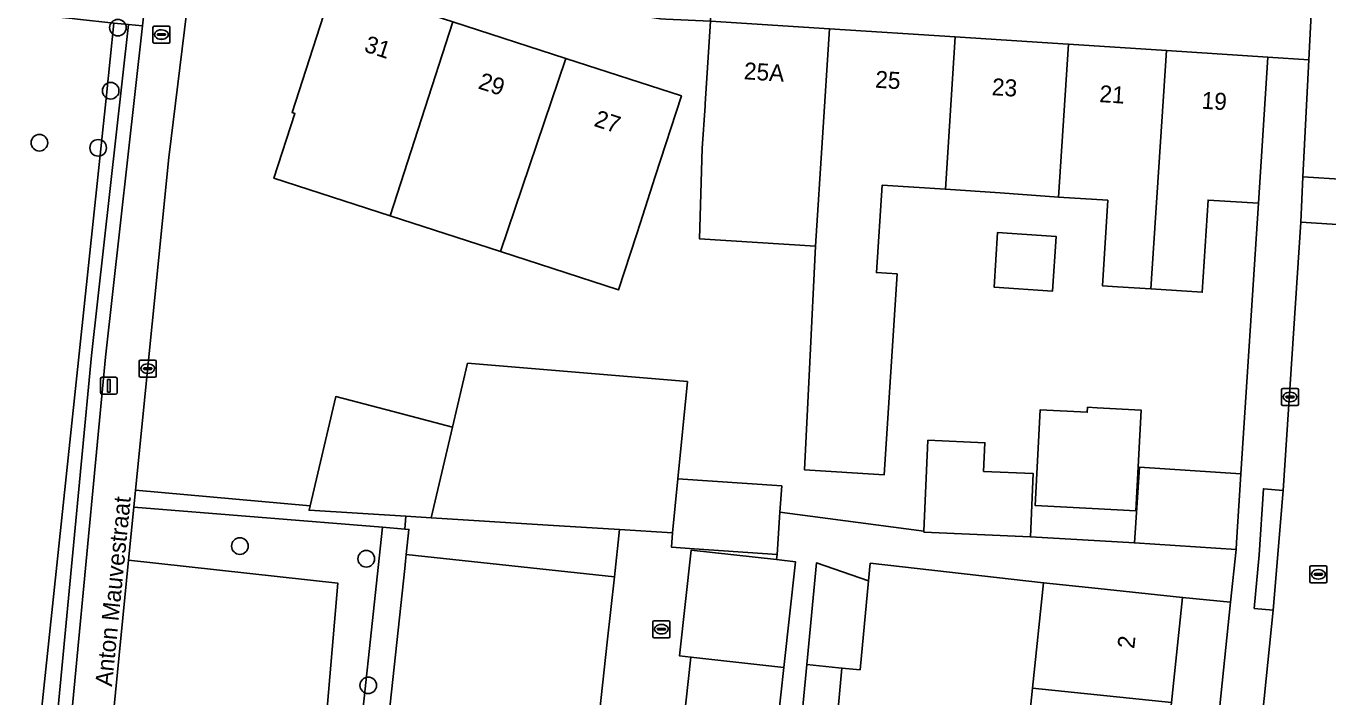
# Model space of a CAD drawing. Extents: x 163008 to 163854, y 382777 to 383982.
# Drawn here: x 163233.8 to 163310.5, y 383407.3 to 383446.8 of the extents above; entities that cross this region are included whole.
import ezdxf

# ---------------------------------------------------------------- set-up
doc = ezdxf.new("R2010")
doc.units = 0
for name, color, linetype in [('IMGEO_Boom', 7, 'Continuous'), ('IMGEO_Erf', 7, 'Continuous'), ('IMGEO_Groenvoorziening', 7, 'Continuous'), ('IMGEO_Haag', 7, 'Continuous'), ('IMGEO_Hek', 7, 'Continuous'), ('IMGEO_Kolk', 7, 'Continuous'), ('IMGEO_Lichtmast', 7, 'Continuous'), ('IMGEO_Muur', 7, 'Continuous'), ('IMGEO_Openbare_ruimte_label', 7, 'Continuous'), ('IMGEO_Pand', 7, 'Continuous'), ('IMGEO_Pand_nummerreeks', 7, 'Continuous'), ('IMGEO_Parkeervlak_open', 7, 'Continuous'), ('IMGEO_Rijbaan_lokaal_open', 7, 'Continuous'), ('IMGEO_Rioolput', 7, 'Continuous'), ('IMGEO_Voetpad_open', 7, 'Continuous')]:
    doc.layers.add(name, color=color, linetype=linetype)

msp = doc.modelspace()

# ---------------------------------------------------------------- linework, layer by layer
at = {"layer": 'IMGEO_Boom'}
for centre in [(163239.187, 383446.69), (163238.76, 383442.972), (163234.559, 383439.911), (163238.023, 383439.61), (163246.372, 383416.151), (163253.82, 383415.4), (163253.936, 383407.945)]:
    msp.add_circle(centre, 0.489, dxfattribs=at)
at = {"layer": 'IMGEO_Erf'}
for points in [[(163244.158, 383455.072), (163242.184, 383439.042), (163240.23, 383419.439), (163250.507, 383418.525), (163252.019, 383424.953), (163255.405, 383424.072), (163258.906, 383423.161), (163259.791, 383426.924), (163272.737, 383425.839), (163272.173, 383420.106), (163278.298, 383419.69), (163278.193, 383418.143), (163286.676, 383417.033), (163286.911, 383422.388), (163290.265, 383422.241), (163290.191, 383420.552), (163293.116, 383420.424), (163292.952, 383416.699), (163299.082, 383416.332), (163299.37, 383420.792), (163305.357, 383420.406), (163306.383, 383436.342), (163303.42, 383436.532), (163303.071, 383431.104), (163300.053, 383431.298), (163298.082, 383431.425), (163297.191, 383431.486), (163297.507, 383436.519), (163294.613, 383436.705), (163291.17, 383436.959), (163287.939, 383437.167), (163284.21, 383437.407), (163283.879, 383432.259), (163285.091, 383432.181), (163284.33, 383420.342), (163279.637, 383420.644), (163279.954, 383426.982), (163280.296, 383433.809)], [(163280.296, 383433.809), (163273.459, 383434.249), (163273.619, 383439.566), (163273.78, 383442.078), (163273.789, 383442.212), (163274.101, 383447.067), (163271.465, 383447.191), (163271.152, 383447.205), (163267.602, 383447.752), (163266.031, 383448.07), (163261.961, 383449.092), (163259.237, 383449.91)], [(163292.444, 383401.734), (163293.078, 383407.788), (163293.726, 383413.985), (163283.511, 383415.133), (163283.414, 383414.106), (163282.917, 383408.86), (163281.848, 383408.963), (163281.458, 383404.844)], [(163298.917, 383356.341), (163304.748, 383412.836), (163301.92, 383413.128), (163301.272, 383406.931)]]:
    msp.add_lwpolyline(points, dxfattribs=at)
for points in [[(163269.737, 383434.489), (163268.684, 383431.24), (163261.724, 383433.494), (163255.224, 383435.6), (163248.373, 383437.819), (163249.611, 383441.642), (163249.449, 383441.694), (163251.915, 383449.304), (163258.926, 383447.032), (163265.578, 383444.877), (163272.388, 383442.67), (163270.847, 383437.914), (163269.953, 383435.156)], [(163238.515, 383442.716), (163238.949, 383446.964), (163236.8, 383447.189), (163236.491, 383447.221), (163224.691, 383448.455), (163224.203, 383443.791), (163224.01, 383441.945), (163220.482, 383408.212), (163221.075, 383408.13), (163220.859, 383405.716), (163220.813, 383405.195), (163228.382, 383404.436), (163228.4, 383404.616), (163228.552, 383406.108), (163228.572, 383406.308), (163234.598, 383405.74)], [(163291.02, 383434.625), (163294.464, 383434.391), (163294.257, 383431.172), (163290.813, 383431.409)], [(163296.298, 383424.035), (163296.314, 383424.329), (163296.891, 383424.299), (163299.467, 383424.164), (163299.156, 383418.226), (163296.58, 383418.361), (163293.234, 383418.536), (163293.53, 383424.18)], [(163268.736, 383417.119), (163264.546, 383417.381), (163264.222, 383417.401), (163257.647, 383417.812), (163256.158, 383417.905), (163256.082, 383417.152), (163256.334, 383417.132), (163256.175, 383415.65), (163268.435, 383414.343)]]:
    msp.add_lwpolyline(points, close=True, dxfattribs=at)
at = {"layer": 'IMGEO_Groenvoorziening'}
for points in [[(163237.635, 383427.367), (163239.804, 383446.875), (163238.949, 383446.964), (163238.515, 383442.716), (163234.598, 383405.74), (163234.576, 383405.497), (163234.439, 383404.003), (163234.387, 383403.44), (163235.348, 383403.338)], [(163240.632, 383446.788), (163239.804, 383446.875), (163237.635, 383427.367), (163235.348, 383403.338), (163236.176, 383403.25), (163238.463, 383427.279)], [(163250.445, 383418.262), (163250.507, 383418.525), (163240.23, 383419.439), (163240.131, 383418.444), (163254.778, 383417.258), (163256.082, 383417.152), (163256.158, 383417.905)], [(163254.778, 383417.258), (163240.131, 383418.444), (163239.819, 383415.311), (163252.146, 383413.962), (163250.992, 383400.395), (163250.609, 383400.577), (163251.125, 383399.874), (163252.023, 383398.651), (163252.421, 383398.722), (163252.639, 383397.751), (163253.033, 383400.962)], [(163252.146, 383413.962), (163239.819, 383415.311), (163238.604, 383403.121), (163247.354, 383402.121), (163250.609, 383400.577), (163250.992, 383400.395)]]:
    msp.add_lwpolyline(points, close=True, dxfattribs=at)
at = {"layer": 'IMGEO_Haag'}
for points in [[(163237.635, 383427.367), (163239.804, 383446.875), (163238.949, 383446.964), (163238.515, 383442.716), (163234.598, 383405.74), (163234.576, 383405.497), (163234.439, 383404.003), (163234.387, 383403.44), (163235.348, 383403.338)], [(163240.23, 383419.439), (163240.131, 383418.444), (163254.778, 383417.258), (163256.082, 383417.152), (163256.158, 383417.905), (163250.445, 383418.262), (163250.507, 383418.525)]]:
    msp.add_lwpolyline(points, close=True, dxfattribs=at)
at = {"layer": 'IMGEO_Hek'}
msp.add_lwpolyline([(163239.819, 383415.311), (163252.146, 383413.962), (163250.992, 383400.395)], dxfattribs=at)
at = {"layer": 'IMGEO_Kolk'}
for p, q in [((163240.443, 383426.178), (163240.443, 383427.03)), ((163240.518, 383427.104), (163241.37, 383427.104)), ((163240.931, 383426.884), (163240.956, 383426.884)), ((163241.444, 383427.03), (163241.444, 383426.178)), ((163241.37, 383426.104), (163240.518, 383426.104)), ((163240.702, 383426.598), (163240.702, 383426.61)), ((163241.14, 383426.561), (163240.742, 383426.561)), ((163240.745, 383426.647), (163241.143, 383426.647)), ((163240.954, 383426.324), (163240.929, 383426.324)), ((163241.186, 383426.61), (163241.186, 383426.598)), ((163307.742, 383424.508), (163307.742, 383425.36)), ((163307.817, 383425.434), (163308.669, 383425.434)), ((163308.743, 383425.36), (163308.743, 383424.508)), ((163308.001, 383424.928), (163308.001, 383424.94)), ((163308.439, 383424.891), (163308.041, 383424.891)), ((163308.044, 383424.977), (163308.442, 383424.977)), ((163308.253, 383424.654), (163308.228, 383424.654)), ((163308.23, 383425.214), (163308.255, 383425.214)), ((163308.485, 383424.94), (163308.485, 383424.928)), ((163308.669, 383424.434), (163307.817, 383424.434)), ((163270.708, 383410.825), (163270.708, 383411.677)), ((163270.783, 383411.751), (163271.635, 383411.751)), ((163271.196, 383411.531), (163271.221, 383411.531)), ((163271.709, 383411.677), (163271.709, 383410.825)), ((163271.635, 383410.751), (163270.783, 383410.751)), ((163270.967, 383411.245), (163270.967, 383411.257)), ((163271.405, 383411.208), (163271.007, 383411.208)), ((163271.01, 383411.294), (163271.408, 383411.294)), ((163271.219, 383410.971), (163271.194, 383410.971)), ((163271.451, 383411.257), (163271.451, 383411.245))]:
    msp.add_line(p, q, dxfattribs=at)
for points in [[(163240.443, 383426.178), (163240.443, 383427.03)], [(163240.518, 383427.104), (163241.37, 383427.104)], [(163241.444, 383427.03), (163241.444, 383426.178)], [(163241.37, 383426.104), (163240.518, 383426.104)], [(163307.742, 383424.508), (163307.742, 383425.36)], [(163307.817, 383425.434), (163308.669, 383425.434)], [(163308.743, 383425.36), (163308.743, 383424.508)], [(163308.669, 383424.434), (163307.817, 383424.434)], [(163270.708, 383410.825), (163270.708, 383411.677)], [(163270.783, 383411.751), (163271.635, 383411.751)], [(163271.709, 383411.677), (163271.709, 383410.825)], [(163271.635, 383410.751), (163270.783, 383410.751)]]:
    msp.add_lwpolyline(points, dxfattribs=at)
for centre, radius, start, end in [((163240.52, 383427.028), 0.0765, 91.55205, 178.44795), ((163240.52, 383427.028), 0.0765, 91.55205, 178.44795), ((163241.368, 383427.028), 0.0765, 1.55205, 88.44795), ((163241.368, 383427.028), 0.0765, 1.55205, 88.44795), ((163240.52, 383426.18), 0.0765, 181.55205, 268.44795), ((163240.52, 383426.18), 0.0765, 181.55205, 268.44795), ((163240.742, 383426.607), 0.0403, 85.87752, 175.75265), ((163240.739, 383426.597), 0.0366, 178.93798, 274.71019), ((163241.143, 383426.604), 0.043, 264.86636, 352.45326), ((163241.147, 383426.609), 0.0386, 1.73085, 96.63898), ((163241.368, 383426.18), 0.0765, 271.55205, 358.44795), ((163241.368, 383426.18), 0.0765, 271.55205, 358.44795), ((163307.819, 383425.358), 0.0765, 91.55205, 178.44795), ((163307.819, 383425.358), 0.0765, 91.55205, 178.44795), ((163308.667, 383425.358), 0.0765, 1.55205, 88.44795), ((163308.667, 383425.358), 0.0765, 1.55205, 88.44795), ((163307.819, 383424.51), 0.0765, 181.55205, 268.44795), ((163307.819, 383424.51), 0.0765, 181.55205, 268.44795), ((163308.041, 383424.937), 0.0403, 85.87752, 175.75265), ((163308.038, 383424.927), 0.0366, 178.93798, 274.71019), ((163308.442, 383424.934), 0.043, 264.86636, 352.45326), ((163308.446, 383424.939), 0.0386, 1.73085, 96.63898), ((163308.667, 383424.51), 0.0765, 271.55205, 358.44795), ((163308.667, 383424.51), 0.0765, 271.55205, 358.44795), ((163270.785, 383411.675), 0.0765, 91.55205, 178.44795), ((163270.785, 383411.675), 0.0765, 91.55205, 178.44795), ((163271.633, 383411.675), 0.0765, 1.55205, 88.44795), ((163271.633, 383411.675), 0.0765, 1.55205, 88.44795), ((163270.785, 383410.827), 0.0765, 181.55205, 268.44795), ((163270.785, 383410.827), 0.0765, 181.55205, 268.44795), ((163271.007, 383411.254), 0.0403, 85.87752, 175.75265), ((163271.004, 383411.244), 0.0366, 178.93798, 274.71019), ((163271.408, 383411.251), 0.043, 264.86636, 352.45326), ((163271.412, 383411.256), 0.0386, 1.73085, 96.63898), ((163271.633, 383410.827), 0.0765, 271.55205, 358.44795), ((163271.633, 383410.827), 0.0765, 271.55205, 358.44795)]:
    msp.add_arc(centre, radius, start, end, dxfattribs=at)
for centre, major_axis, ratio, start_param, end_param in [((163240.93, 383426.604), (-0.387, 0.002), 0.722429, 4.712389, 7.853982), ((163240.955, 383426.604), (-0.39, 0.002), 0.717154, 1.570796, 4.712389), ((163308.229, 383424.934), (-0.387, 0.002), 0.722429, 4.712389, 7.853982), ((163308.254, 383424.934), (-0.39, 0.002), 0.717154, 1.570796, 4.712389), ((163271.195, 383411.251), (-0.387, 0.002), 0.722429, 4.712389, 7.853982), ((163271.22, 383411.251), (-0.39, 0.002), 0.717154, 1.570796, 4.712389)]:
    msp.add_ellipse(centre, major_axis=major_axis, ratio=ratio, start_param=start_param, end_param=end_param, dxfattribs=at)
at = {"layer": 'IMGEO_Lichtmast'}
for p, q in [((163238.259, 383426.095), (163239.049, 383426.095)), ((163239.049, 383426.095), (163238.259, 383426.095)), ((163238.159, 383425.195), (163238.159, 383425.995)), ((163238.159, 383425.995), (163238.159, 383425.195)), ((163239.149, 383425.995), (163239.149, 383425.195)), ((163239.149, 383425.195), (163239.149, 383425.995)), ((163239.049, 383425.095), (163238.259, 383425.095)), ((163238.259, 383425.095), (163239.049, 383425.095))]:
    msp.add_line(p, q, dxfattribs=at)
msp.add_lwpolyline([(163238.579, 383425.97), (163238.729, 383425.97), (163238.729, 383425.22), (163238.579, 383425.22), (163238.579, 383425.97)], dxfattribs=at)
for centre, start, end in [((163238.259, 383425.995), 90, 180), ((163238.259, 383425.995), 90, 180), ((163239.049, 383425.995), 0, 90), ((163239.049, 383425.995), 360, 90), ((163238.259, 383425.195), 180, 270), ((163238.259, 383425.195), 180, 270), ((163239.049, 383425.195), 270, 0), ((163239.049, 383425.195), 270, 0)]:
    msp.add_arc(centre, 0.1, start, end, dxfattribs=at)
at = {"layer": 'IMGEO_Muur'}
msp.add_lwpolyline([(163306.383, 383436.342), (163305.357, 383420.406)], dxfattribs=at)
at = {"layer": 'IMGEO_Pand'}
for points in [[(163258.926, 383447.032), (163251.915, 383449.304), (163249.449, 383441.694), (163249.611, 383441.642), (163248.373, 383437.819), (163255.224, 383435.6)], [(163258.926, 383447.032), (163255.224, 383435.6), (163261.724, 383433.494), (163265.578, 383444.877)], [(163280.296, 383433.809), (163281.118, 383446.616), (163274.101, 383447.067), (163273.789, 383442.212), (163273.78, 383442.078), (163273.619, 383439.566), (163273.459, 383434.249)], [(163284.21, 383437.407), (163287.939, 383437.167), (163288.516, 383446.14), (163281.118, 383446.616), (163280.296, 383433.809), (163279.954, 383426.982), (163279.637, 383420.644), (163284.33, 383420.342), (163285.091, 383432.181), (163283.879, 383432.259)], [(163288.516, 383446.14), (163287.939, 383437.167), (163291.17, 383436.959), (163294.613, 383436.705), (163295.192, 383445.711), (163294.861, 383445.732)], [(163300.053, 383431.298), (163300.966, 383445.339), (163295.192, 383445.711), (163294.613, 383436.705), (163297.507, 383436.519), (163297.191, 383431.486), (163298.082, 383431.425)], [(163300.053, 383431.298), (163303.071, 383431.104), (163303.42, 383436.532), (163306.383, 383436.342), (163306.938, 383444.955), (163300.966, 383445.339)], [(163261.724, 383433.494), (163268.684, 383431.24), (163269.737, 383434.489), (163269.953, 383435.156), (163270.847, 383437.914), (163272.388, 383442.67), (163265.578, 383444.877)], [(163294.257, 383431.172), (163294.464, 383434.391), (163291.02, 383434.625), (163290.813, 383431.409)], [(163272.173, 383420.106), (163272.737, 383425.839), (163259.791, 383426.924), (163258.906, 383423.161), (163257.647, 383417.812), (163264.222, 383417.401), (163264.546, 383417.381), (163268.736, 383417.119), (163271.86, 383416.924)], [(163258.906, 383423.161), (163255.405, 383424.072), (163252.019, 383424.953), (163250.507, 383418.525), (163250.445, 383418.262), (163256.158, 383417.905), (163257.647, 383417.812)], [(163293.53, 383424.18), (163293.234, 383418.536), (163296.58, 383418.361), (163299.156, 383418.226), (163299.467, 383424.164), (163296.891, 383424.299), (163296.314, 383424.329), (163296.298, 383424.035)], [(163286.676, 383417.033), (163286.673, 383416.975), (163292.952, 383416.699), (163293.116, 383420.424), (163290.191, 383420.552), (163290.265, 383422.241), (163286.911, 383422.388)], [(163305.096, 383416.362), (163305.315, 383419.756), (163305.357, 383420.406), (163299.37, 383420.792), (163299.082, 383416.332), (163305.069, 383415.946)], [(163278.193, 383418.143), (163278.298, 383419.69), (163272.173, 383420.106), (163271.86, 383416.924), (163271.806, 383416.081), (163273.144, 383415.991), (163278.024, 383415.659)], [(163268.016, 383410.484), (163268.435, 383414.343), (163256.175, 383415.65), (163256.133, 383415.261), (163256.086, 383414.822), (163255.152, 383406.101), (163255.128, 383405.873), (163254.584, 383400.796), (163254.202, 383397.226), (163261.232, 383396.476), (163262.018, 383403.62), (163267.211, 383403.067)], [(163279.104, 383415.229), (163277.99, 383415.352), (163272.963, 383415.905), (163272.283, 383409.678), (163272.943, 383409.605), (163278.425, 383409.002)], [(163283.414, 383414.106), (163280.346, 383415.153), (163279.78, 383409.179), (163281.638, 383408.985), (163281.848, 383408.963), (163282.917, 383408.86)], [(163301.272, 383406.931), (163301.92, 383413.128), (163296.948, 383413.648), (163293.726, 383413.985), (163293.078, 383407.788)], [(163281.638, 383408.985), (163279.78, 383409.179), (163279.39, 383405.06), (163281.458, 383404.844), (163281.848, 383408.963)], [(163301.272, 383406.931), (163293.078, 383407.788), (163292.444, 383401.734), (163300.638, 383400.877)]]:
    msp.add_lwpolyline(points, close=True, dxfattribs=at)
at = {"layer": 'IMGEO_Parkeervlak_open'}
msp.add_lwpolyline([(163278.425, 383409.002), (163272.943, 383409.605), (163271.345, 383395.082), (163276.832, 383394.51)], close=True, dxfattribs=at)
at = {"layer": 'IMGEO_Rijbaan_lokaal_open'}
for points in [[(163309.612, 383449.54), (163309.521, 383447.872), (163309.364, 383444.798), (163309.011, 383437.907), (163313.982, 383437.591), (163314.409, 383444.32), (163314.716, 383449.146)], [(163271.345, 383395.082), (163272.943, 383409.605), (163272.283, 383409.678), (163272.963, 383415.905), (163277.99, 383415.352), (163278.024, 383415.659), (163273.144, 383415.991), (163271.806, 383416.081), (163271.86, 383416.924), (163268.736, 383417.119), (163268.435, 383414.343), (163268.016, 383410.484), (163267.211, 383403.067)]]:
    msp.add_lwpolyline(points, dxfattribs=at)
for points in [[(163313.982, 383437.591), (163309.011, 383437.907), (163308.875, 383435.24), (163313.813, 383434.926)], [(163312.736, 383418.024), (163313.813, 383434.926), (163308.875, 383435.24), (163307.85, 383419.423), (163307.263, 383412.38), (163305.156, 383391.761), (163310.031, 383391.258), (163312.438, 383414.147)]]:
    msp.add_lwpolyline(points, close=True, dxfattribs=at)
at = {"layer": 'IMGEO_Rioolput'}
for p, q in [((163241.325, 383446.782), (163242.177, 383446.782)), ((163241.25, 383445.856), (163241.25, 383446.708)), ((163241.509, 383446.276), (163241.509, 383446.288)), ((163241.947, 383446.239), (163241.549, 383446.239)), ((163241.552, 383446.325), (163241.95, 383446.325)), ((163241.761, 383446.002), (163241.736, 383446.002)), ((163241.738, 383446.562), (163241.763, 383446.562)), ((163241.993, 383446.288), (163241.993, 383446.276)), ((163242.251, 383446.708), (163242.251, 383445.856)), ((163242.177, 383445.782), (163241.325, 383445.782)), ((163309.419, 383414.057), (163309.419, 383414.909)), ((163309.494, 383414.983), (163310.346, 383414.983)), ((163309.721, 383414.526), (163310.119, 383414.526)), ((163309.907, 383414.763), (163309.932, 383414.763)), ((163310.42, 383414.909), (163310.42, 383414.057)), ((163310.346, 383413.983), (163309.494, 383413.983)), ((163309.678, 383414.477), (163309.678, 383414.489)), ((163310.116, 383414.44), (163309.718, 383414.44)), ((163309.93, 383414.203), (163309.905, 383414.203)), ((163310.162, 383414.489), (163310.162, 383414.477))]:
    msp.add_line(p, q, dxfattribs=at)
for points in [[(163241.325, 383446.782), (163242.177, 383446.782)], [(163241.25, 383445.856), (163241.25, 383446.708)], [(163242.251, 383446.708), (163242.251, 383445.856)], [(163242.177, 383445.782), (163241.325, 383445.782)], [(163309.419, 383414.057), (163309.419, 383414.909)], [(163309.494, 383414.983), (163310.346, 383414.983)], [(163310.42, 383414.909), (163310.42, 383414.057)], [(163310.346, 383413.983), (163309.494, 383413.983)]]:
    msp.add_lwpolyline(points, dxfattribs=at)
for centre, radius, start, end in [((163241.327, 383446.706), 0.0765, 91.55205, 178.44795), ((163241.327, 383446.706), 0.0765, 91.55205, 178.44795), ((163242.175, 383446.706), 0.0765, 1.55205, 88.44795), ((163242.175, 383446.706), 0.0765, 1.55205, 88.44795), ((163241.549, 383446.285), 0.0403, 85.87752, 175.75265), ((163241.546, 383446.275), 0.0366, 178.93798, 274.71019), ((163241.95, 383446.282), 0.043, 264.86636, 352.45326), ((163241.954, 383446.287), 0.0386, 1.73085, 96.63898), ((163241.327, 383445.858), 0.0765, 181.55205, 268.44795), ((163241.327, 383445.858), 0.0765, 181.55205, 268.44795), ((163242.175, 383445.858), 0.0765, 271.55205, 358.44795), ((163242.175, 383445.858), 0.0765, 271.55205, 358.44795), ((163309.496, 383414.907), 0.0765, 91.55205, 178.44795), ((163309.496, 383414.907), 0.0765, 91.55205, 178.44795), ((163309.718, 383414.486), 0.0403, 85.87752, 175.75265), ((163310.123, 383414.488), 0.0386, 1.73085, 96.63898), ((163310.344, 383414.907), 0.0765, 1.55205, 88.44795), ((163310.344, 383414.907), 0.0765, 1.55205, 88.44795), ((163309.496, 383414.059), 0.0765, 181.55205, 268.44795), ((163309.496, 383414.059), 0.0765, 181.55205, 268.44795), ((163309.715, 383414.476), 0.0366, 178.93798, 274.71019), ((163310.119, 383414.483), 0.043, 264.86636, 352.45326), ((163310.344, 383414.059), 0.0765, 271.55205, 358.44795), ((163310.344, 383414.059), 0.0765, 271.55205, 358.44795)]:
    msp.add_arc(centre, radius, start, end, dxfattribs=at)
for centre, major_axis, ratio, start_param, end_param in [((163241.737, 383446.282), (-0.387, 0.002), 0.722429, 4.712389, 7.853982), ((163241.762, 383446.282), (-0.39, 0.002), 0.717154, 1.570796, 4.712389), ((163309.906, 383414.483), (-0.387, 0.002), 0.722429, 4.712389, 7.853982), ((163309.931, 383414.483), (-0.39, 0.002), 0.717154, 1.570796, 4.712389)]:
    msp.add_ellipse(centre, major_axis=major_axis, ratio=ratio, start_param=start_param, end_param=end_param, dxfattribs=at)
at = {"layer": 'IMGEO_Voetpad_open'}
for points in [[(163276.215, 383456.757), (163275.604, 383456.817), (163275.414, 383453.779), (163274.512, 383453.87), (163274.348, 383451.687), (163274.101, 383447.067), (163281.118, 383446.616), (163288.516, 383446.14), (163294.861, 383445.732), (163295.192, 383445.711), (163300.966, 383445.339), (163306.938, 383444.955), (163309.364, 383444.798), (163309.521, 383447.872), (163309.612, 383449.54)], [(163305.156, 383391.761), (163307.263, 383412.38), (163306.141, 383412.475), (163306.432, 383415.624), (163306.676, 383419.522), (163307.85, 383419.423), (163308.875, 383435.24), (163309.011, 383437.907), (163309.364, 383444.798), (163306.938, 383444.955), (163306.383, 383436.342), (163305.357, 383420.406), (163305.315, 383419.756), (163305.096, 383416.362), (163305.069, 383415.946), (163304.748, 383412.836), (163298.917, 383356.341), (163298.569, 383352.966), (163297.041, 383338.164), (163299.604, 383337.902)], [(163279.39, 383405.06), (163279.78, 383409.179), (163280.346, 383415.153), (163283.414, 383414.106), (163283.511, 383415.133), (163293.726, 383413.985), (163296.948, 383413.648), (163301.92, 383413.128), (163304.748, 383412.836), (163305.069, 383415.946), (163299.082, 383416.332), (163292.952, 383416.699), (163286.673, 383416.975), (163286.676, 383417.033), (163278.193, 383418.143), (163278.024, 383415.659), (163277.99, 383415.352), (163279.104, 383415.229), (163278.425, 383409.002), (163276.832, 383394.51)]]:
    msp.add_lwpolyline(points, dxfattribs=at)
for points in [[(163242.184, 383439.042), (163244.158, 383455.072), (163243.741, 383455.235), (163241.659, 383456.026), (163240.632, 383446.788), (163238.463, 383427.279), (163236.176, 383403.25), (163238.604, 383403.121), (163239.819, 383415.311), (163240.131, 383418.444), (163240.23, 383419.439)], [(163307.85, 383419.423), (163306.676, 383419.522), (163306.432, 383415.624), (163306.141, 383412.475), (163307.263, 383412.38)], [(163256.086, 383414.822), (163256.133, 383415.261), (163256.175, 383415.65), (163256.334, 383417.132), (163256.082, 383417.152), (163254.778, 383417.258), (163253.033, 383400.962), (163252.639, 383397.751), (163252.651, 383397.357), (163254.202, 383397.226), (163254.584, 383400.796), (163255.128, 383405.873), (163255.152, 383406.101)]]:
    msp.add_lwpolyline(points, close=True, dxfattribs=at)

# ---------------------------------------------------------------- texts
at = {"layer": 'IMGEO_Openbare_ruimte_label'}
msp.add_text('Anton Mauvestraat', height=1, rotation=84.31792, dxfattribs=at).set_placement((163238.837, 383407.85))
at = {"layer": 'IMGEO_Pand_nummerreeks'}
for s, rotation, p in [('31', 342.04578, (163253.637, 383445.299)), ('25A', 356.31994, (163276.045, 383443.654)), ('29', 342.04578, (163260.355, 383443.122)), ('25', 356.32161, (163283.781, 383443.158)), ('23', 356.31994, (163290.653, 383442.716)), ('21', 356.31994, (163296.991, 383442.307)), ('19', 356.31994, (163303.008, 383441.921)), ('27', 342.04578, (163267.179, 383440.911)), ('2', 84.02813, (163299.066, 383410.071))]:
    msp.add_text(s, height=1, rotation=rotation, dxfattribs=at).set_placement(p)

doc.saveas('drawing.dxf')
